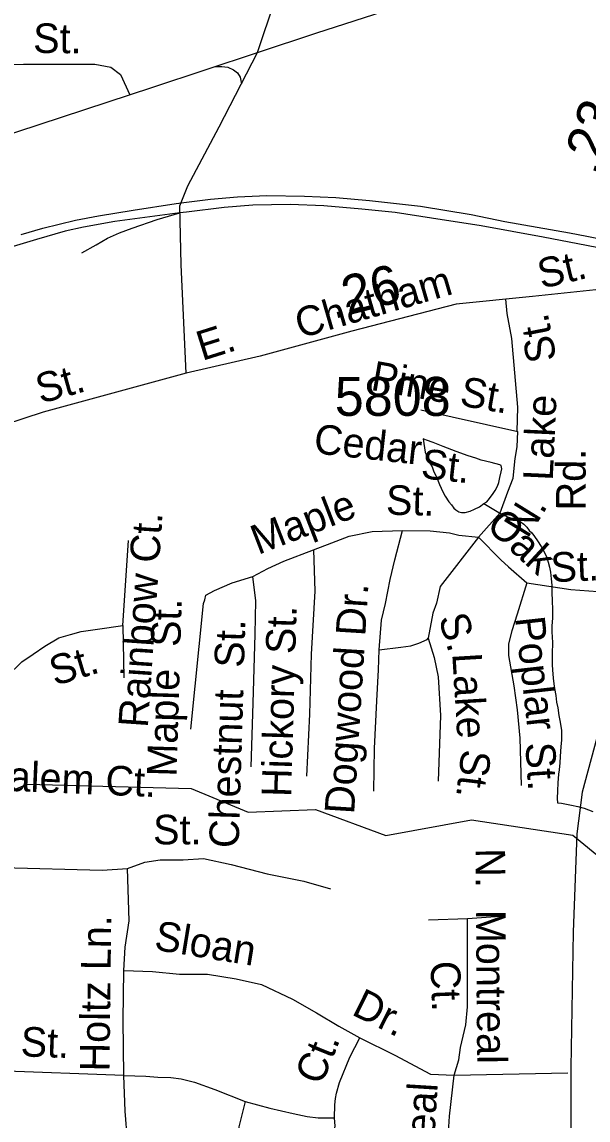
# Model space of a CAD drawing. Extents: x 2001466 to 2224147, y 644118 to 847247.
# Drawn here: x 2068152 to 2069969, y 740590 to 744113 of the extents above; entities that cross this region are included whole.
import ezdxf

# ---------------------------------------------------------------- set-up
doc = ezdxf.new("R2010")
doc.units = 0
for name, color, linetype in [('Exist Hydrographic Misc Water Feature', 7, 'Continuous'), ('Exist Railroad Mainline', 7, 'Continuous'), ('Exist Railroad Siding', 7, 'Continuous'), ('Exist Road Non-System Type 51', 7, 'Continuous'), ('Exist Road Non-System Type 51 Label', 7, 'Continuous'), ('Exist Road Secondary Mileage Hundredths English Label', 7, 'Continuous'), ('Exist Road Secondary Type 51 Attributed', 7, 'Continuous'), ('Exist Road Secondary Type 51 Label', 7, 'Continuous'), ('Exist Road Secondary Type 51 Number Label', 7, 'Continuous')]:
    doc.layers.add(name, color=color, linetype=linetype)

msp = doc.modelspace()

# ---------------------------------------------------------------- linework, layer by layer
at = {"layer": 'Exist Hydrographic Misc Water Feature'}
for points in [[(2069634.4, 742567.5), (2069644.2, 742573.3), (2069652.2, 742583.5), (2069664.3, 742599.5), (2069670.2, 742609.6), (2069678, 742623.3), (2069682.1, 742635.3), (2069686, 742651.3), (2069689.9, 742669.4), (2069692.2, 742679.6), (2069689.9, 742689.7), (2069686, 742691.5), (2069657.9, 742699.4), (2069626.2, 742707.5), (2069608.1, 742713.5), (2069583.9, 742721.2), (2069545.8, 742735.1), (2069503.7, 742751.2), (2069471.7, 742763.3), (2069450.2, 742771.1), (2069439.8, 742775.1), (2069442.2, 742760.9), (2069444.1, 742746.8), (2069445.9, 742733.1), (2069452.3, 742717.2), (2069459.9, 742699), (2069468.3, 742685.2), (2069474, 742669.3), (2069482, 742653.1), (2069492.5, 742629.2), (2069502.5, 742605.3), (2069510.3, 742591.2), (2069522.2, 742573.2), (2069530.4, 742563.4), (2069538.4, 742553.3), (2069544.3, 742547.5), (2069554.4, 742541.5), (2069562.4, 742539.5), (2069574.3, 742539.3), (2069590.3, 742543.4), (2069604.4, 742549.3), (2069620.2, 742557.5), (2069634.4, 742567.5)], [(2069634.4, 742567.5), (2069682.3, 742539.5), (2069710.6, 742525.5), (2069732.2, 742517.8), (2069750.4, 742509.7), (2069762.3, 742501.8), (2069772.6, 742491.8), (2069780.1, 742481.7), (2069788.1, 742473.6), (2069796.5, 742461.8), (2069806.4, 742447.7), (2069818.3, 742429.7), (2069824.4, 742417.8), (2069836.5, 742395.7), (2069844.7, 742363.6), (2069848.4, 742348.1), (2069850.7, 742325.8), (2069852.9, 742306), (2069852.7, 742282.1), (2069853.1, 742256), (2069854.8, 742227.8), (2069854.8, 742199.8), (2069852.9, 742175.8), (2069852.9, 742155.9), (2069855, 742121.9), (2069853.3, 742086.1), (2069853.1, 742069.9), (2069853.1, 742050), (2069855.2, 742033.9), (2069857.2, 742008), (2069859.3, 741989.8), (2069861.3, 741974.1), (2069865.4, 741952), (2069867.3, 741930.2), (2069871.4, 741912.1), (2069875.5, 741888), (2069879.4, 741865.9), (2069883.7, 741840.1), (2069883.5, 741823.9), (2069883.9, 741808.1), (2069881.9, 741788.1), (2069879.8, 741755.9), (2069877.8, 741735.9), (2069875.9, 741713.9), (2069873.9, 741700), (2069871.8, 741672), (2069870.2, 741646.2), (2069869.8, 741621.9), (2069870.2, 741608.1)], [(2068102.2, 741639.4), (2068169, 741667.3), (2068695, 741653.3), (2068877.9, 741577.4), (2069094, 741586.1), (2069320, 741502.8), (2069595, 741552.9), (2069920, 741503.6), (2070245, 741237.8), (2070387.7, 741159.2)], [(2069870.2, 741608.1), (2069883.7, 741606), (2069915.9, 741599.9), (2069936.2, 741596.1), (2069955.9, 741590.2), (2069984, 741580.3)]]:
    msp.add_lwpolyline(points, dxfattribs=at)
at = {"layer": 'Exist Railroad Mainline'}
msp.add_line((2068679.6, 743502.6), (2068658.1, 743500), dxfattribs=at)
for points in [[(2068148.7, 743430.5), (2068219.1, 743451), (2068323.6, 743476.9), (2068397.9, 743491.4), (2068508.3, 743509.1), (2068646.7, 743530.3), (2068688, 743535.4)], [(2068688, 743535.4), (2068757, 743544), (2068843.2, 743552.3), (2068937.3, 743556.3), (2069059.2, 743553.8), (2069159.2, 743549.8), (2069267, 743539.6), (2069430.6, 743522.2), (2069594, 743494.9), (2069701.6, 743472.7), (2069908.9, 743436.5), (2069964.5, 743425.6), (2070056.1, 743407.8)], [(2068658.1, 743500), (2068449.5, 743472.3), (2068349.2, 743454.4), (2068290.9, 743441.5), (2068198.4, 743415.4), (2068123.9, 743393)], [(2070052.6, 743378), (2070001.9, 743388.6), (2069963.4, 743395.9), (2069824.6, 743422.2), (2069625.3, 743458.3), (2069465.8, 743483.5), (2069350.2, 743501.9), (2069242.4, 743512.1), (2069120.6, 743522.6), (2069012.7, 743526.8), (2068892.6, 743525.2), (2068800.5, 743517.1), (2068679.6, 743502.6)]]:
    msp.add_lwpolyline(points, dxfattribs=at)
at = {"layer": 'Exist Railroad Siding'}
msp.add_lwpolyline([(2068343.5, 743372.5), (2068390, 743397.5), (2068426.4, 743418.8), (2068464.8, 743436), (2068505.1, 743451.2), (2068585.7, 743479.5), (2068658.1, 743500)], dxfattribs=at)
at = {"layer": 'Exist Road Non-System Type 51'}
for p, q in [((2069432, 742868.2), (2069743.4, 742798.7)), ((2068475.1, 742176.2), (2068493.9, 742448.8)), ((2068475.1, 742176.2), (2068478.9, 742008.9)), ((2069581.6, 741236.7), (2069702, 741245.3)), ((2069456.5, 741232.4), (2069581.6, 741236.7)), ((2068478.9, 740733.1), (2068065.4, 740748.1)), ((2069538.8, 740734), (2069903.4, 740741.6))]:
    msp.add_line(p, q, dxfattribs=at)
for points in [[(2068907.4, 744014.9), (2068963.5, 744181.2), (2069001, 744278.1), (2069019.8, 744412.5), (2069032.1, 744634.1), (2069072.4, 744816.8), (2069101.3, 744976.3), (2069116.6, 745096.6), (2069112.6, 745215), (2069082, 745496), (2069067.5, 745676.8), (2069050.6, 745901.4), (2069042.6, 745976.1), (2069034.2, 746072.9), (2069041.7, 746124.3), (2069055.7, 746163.5), (2069085.5, 746201.9), (2069119.2, 746235.5), (2069158.6, 746262.9)], [(2067137.8, 743892.4), (2067185.7, 743940.3), (2067223.3, 743964.3), (2067264.2, 743996.6), (2067308.7, 744017.7), (2067355, 744032.7), (2067401.1, 744039.8), (2067427.1, 744037.2), (2067479, 744034.2), (2067520.9, 744029.3), (2067564.8, 744029.4), (2067595.6, 744022.5), (2067657.2, 744008.8), (2067691.4, 743998.6), (2067758, 743986.5), (2067968.6, 743971.2), (2068156.8, 743978), (2068386.1, 743978), (2068437.4, 743967.7), (2068468.2, 743943.8), (2068498.3, 743879.3)], [(2068658, 743523.1), (2068683.8, 743587.5), (2068785.2, 743775.9), (2068907.4, 744014.9)], [(2068772.7, 743970.1), (2068793.8, 743970.4), (2068812.6, 743968), (2068830.6, 743959.8), (2068843.6, 743950), (2068852.6, 743936.1), (2068856, 743914.5)], [(2068679, 742986), (2068662.9, 743333.8), (2068658, 743523.1)], [(2069741.2, 742798.7), (2069743.4, 742876.6), (2069724.4, 743097.6), (2069709.7, 743177.6), (2069704.6, 743223.5)], [(2068679, 742986), (2068219.5, 742860.8), (2067973.3, 742780.3), (2067804.4, 742718.3), (2067711, 742673.2), (2067609.6, 742592.7), (2067429.4, 742378.5), (2067252.4, 742170.8), (2067102.7, 741994), (2066953.1, 741849.1), (2066798.6, 741736.4), (2066692.4, 741678.4), (2066563.7, 741657.5), (2066385, 741652.6), (2066079.3, 741640.1), (2065566, 741595.1), (2065127.4, 741569.7), (2064890.9, 741548.3)], [(2069617.1, 742459.7), (2069686.5, 742537.6), (2069711.8, 742605), (2069728.6, 742649.2), (2069734.9, 742712.3), (2069741.2, 742750.2), (2069743.4, 742798.7)], [(2069087.7, 742418.8), (2069146, 742441.3), (2069202.4, 742462.9), (2069275.7, 742478), (2069373.4, 742481.7)], [(2069298.2, 742098.2), (2069305.7, 742194.1), (2069318.9, 742246.7), (2069333.9, 742323.8), (2069349, 742387.7), (2069373.4, 742481.7)], [(2069373.4, 742481.7), (2069461.7, 742479.9), (2069523.7, 742474.2), (2069553.8, 742466.7), (2069617.1, 742459.7)], [(2069617.1, 742459.7), (2069493.7, 742301.2), (2069482.4, 742248.6), (2069471.1, 742216.6), (2069456.1, 742135.8)], [(2069617.1, 742459.7), (2069689.1, 742387.7), (2069713.6, 742365.2), (2069772.8, 742313.6)], [(2068892.3, 742334.1), (2068941.3, 742359.5), (2068991.8, 742382.6), (2069087.7, 742418.8)], [(2069087.7, 742418.8), (2069091.5, 742287.1), (2069080.2, 742084.1), (2069074.6, 741892.3), (2069065.2, 741693)], [(2068694.1, 741844), (2068734.1, 742247.6), (2068739.1, 742258.5), (2068742, 742274), (2068770.1, 742289), (2068826.5, 742313.5), (2068892.3, 742334.1)], [(2068887.8, 741723.3), (2068893.9, 741927.1), (2068900.5, 742149), (2068902.5, 742255.4), (2068892.3, 742334.1)], [(2069772.8, 742313.6), (2069741.2, 742212.5), (2069724.4, 742159.9), (2069713.9, 742117.8), (2069713.9, 742080.3), (2069730.7, 741983), (2069741.2, 741905.6), (2069749.7, 741815), (2069753.9, 741663.4)], [(2069772.8, 742313.6), (2069913.8, 742292.5), (2070058.3, 742281.5)], [(2068103.7, 742012.9), (2068151.9, 742059.6), (2068187.6, 742084.1), (2068225.1, 742110.4), (2068270.2, 742136.7), (2068307.8, 742148), (2068341.7, 742157.4), (2068394.3, 742164.9), (2068475.1, 742176.2)], [(2069298.2, 742098.2), (2069367.7, 742107.5), (2069399.7, 742110.8), (2069425.9, 742120.3), (2069452.2, 742131.7), (2069456.1, 742135.8)], [(2069456.1, 742135.8), (2069474.9, 742073.7), (2069488, 742011.7), (2069495.6, 741887.6), (2069488, 741677)], [(2069281.3, 741645), (2069283.2, 741782.3), (2069290.7, 741934.6), (2069296.3, 742034.2), (2069298.2, 742098.2)], [(2068490.1, 741396.8), (2068546.5, 741417.5), (2068595.4, 741425), (2068668.7, 741425), (2068734.4, 741428.8), (2068822.8, 741410), (2068939.3, 741379.9), (2069056.3, 741355.8), (2069141.8, 741332.1)], [(2068089.8, 741400.6), (2068409.3, 741391.2), (2068490.1, 741396.8)], [(2068478.9, 741069.7), (2068482.6, 741144.9), (2068495.7, 741229.3), (2068490.1, 741396.8)], [(2069538.8, 740734), (2069553.8, 740782.9), (2069559.4, 740822.4), (2069576.9, 740895.1), (2069582, 740953), (2069581.6, 741015), (2069581.6, 741102.2), (2069581.6, 741236.7)], [(2068478.9, 740733.1), (2068477, 740909.8), (2068478.9, 741069.7)], [(2068478.9, 741069.7), (2068570.9, 741065.9), (2068657.4, 741058.4), (2068747.6, 741058.4), (2068839.7, 741043.3), (2068920.5, 741024.5), (2069020.1, 740977.5), (2069097.1, 740934.3), (2069168.8, 740891.5), (2069236.3, 740853.8)], [(2069155.2, 740597.4), (2069156, 740638.9), (2069157.7, 740659.2), (2069161, 740675.6), (2069171, 740710), (2069204.4, 740792.1), (2069236.3, 740853.8)], [(2069236.3, 740853.8), (2069348.9, 740797.8), (2069463.6, 740737.4), (2069538.8, 740734)], [(2068478.9, 740733.1), (2068549.5, 740730.1), (2068587.4, 740727.4), (2068629.4, 740726.5), (2068663.3, 740721.8), (2068705.1, 740711), (2068770.6, 740687.6), (2068867.8, 740649.6)], [(2068497.6, 740368.3), (2068495.8, 740445.4), (2068490.1, 740524.4), (2068482.6, 740618.4), (2068478.9, 740733.1)], [(2069582, 740222.6), (2069565.1, 740260.2), (2069548.2, 740305.3), (2069531.3, 740358), (2069520, 740418.2), (2069516.2, 740482.1), (2069523.7, 740602.4), (2069538.8, 740734)], [(2068867.8, 740649.6), (2068848.1, 740568), (2068843, 740512.1), (2068845.6, 740446.1), (2068852.2, 740375.9), (2068856.8, 740305.8), (2068867.3, 740233.6), (2068879.9, 740163.4), (2068899.9, 740066.9), (2068918.1, 739980.6), (2068930.4, 739894.3), (2068942.6, 739806.1), (2068946.3, 739694), (2068943.7, 739566)], [(2068867.8, 740649.6), (2068947.6, 740627.9), (2069021.8, 740610.7), (2069066.8, 740601.3), (2069102.7, 740597.4), (2069155.2, 740597.4)], [(2069224.9, 740235.8), (2069198.6, 740299.7), (2069181.7, 740365.5), (2069159.2, 740427.6), (2069151.6, 740474.6), (2069147.9, 740512.2), (2069151.6, 740546), (2069156.9, 740570), (2069155.2, 740597.4)]]:
    msp.add_lwpolyline(points, dxfattribs=at)
at = {"layer": 'Exist Road Secondary Type 51 Attributed'}
for points in [[(2068907.4, 744014.9), (2069098.1, 744077.7), (2069613.8, 744244.4), (2069975.1, 744359.1), (2070146.6, 744415.4)], [(2064906.2, 743056.7), (2065092.1, 743035.8), (2065248.2, 743016.5), (2065447.7, 743016.5), (2065627.9, 743027.8), (2065829.1, 743053.5), (2065982.7, 743076.5), (2066166.2, 743123.2), (2066473.5, 743218.2), (2066751.9, 743303.5), (2067094.7, 743421.5), (2067563.8, 743574.5), (2067814.8, 743650.1), (2068135, 743760.9), (2068571.9, 743903.4), (2068907.4, 744014.9)], [(2070054.8, 743260.2), (2069790.1, 743232), (2069545.5, 743207.8), (2069210.8, 743120.9), (2068916.3, 743040.8), (2068679, 742986)], [(2070054.8, 743260.2), (2070050, 743100.3), (2070051.6, 742690.5), (2070059.6, 742200.2), (2070058, 742063.3), (2070037.1, 741937.7), (2069996.9, 741816.1), (2069950.2, 741642.2), (2069932.5, 741508.5), (2069921.3, 741192.1), (2069913.2, 740758.9), (2069913.2, 740159), (2069916.4, 739798.3), (2069926.1, 739454.5), (2069916.4, 739000.4), (2069924.5, 738538.2), (2069934.1, 737972.2), (2069949.9, 737420)]]:
    msp.add_lwpolyline(points, dxfattribs=at)

# ---------------------------------------------------------------- texts
at = {"layer": 'Exist Road Non-System Type 51 Label'}
for s, rotation, p in [(' St.', 359.3805, (2068152.1, 744014.1)), (' St.', 100.947, (2069875, 742995.4)), ('Pine St.', 350.1094, (2069268.4, 742932.6)), (' St.', 15.5679, (2068177.5, 742878.1)), ('Lake', 87.3583, (2069855.3, 742639.8)), ('Cedar', 353.7258, (2069085.7, 742729.6)), (' St.', 353.7258, (2069394.9, 742653.6)), (' St.', 358.7802, (2069284.3, 742532.9)), ('Maple', 21.1713, (2068909.5, 742402.5)), ('N. ', 58.2905, (2069774.4, 742452.8)), ('Rainbow Ct.', 86.0567, (2068555.6, 741846.9)), ('Oak', 317.2768, (2069637.8, 742491.7)), (' St.', 2.2322, (2069815, 742314.2)), ('Dogwood Dr.', 86.4198, (2069217.8, 741569.8)), ('Maple  St.', 88.3111, (2068647.8, 741690.6)), ('Hickory St.', 88.3161, (2069015.6, 741625.4)), ('S. ', 286.8499, (2069487.9, 742200.5)), ('Poplar', 276.3374, (2069734.5, 742201.3)), ('Chestnut  St.', 88.3161, (2068847.3, 741461.4)), (' St.', 16.7078, (2068223, 741972)), ('Lake', 273.4665, (2069532.8, 742086.2)), (' St.', 263.0834, (2069568, 741816.9)), (' St.', 273.5747, (2069765.3, 741834.5)), ('Salem Ct.', 357.5591, (2068023.1, 741649.9)), ('N.  Montreal', 270.4512, (2069607.6, 741461.6)), ('Holtz Ln.', 89.3264, (2068432.6, 740745.3)), ('Sloan', 350.7224, (2068573.2, 741136.7)), ('Ct.', 272.1216, (2069462.9, 741098.8)), ('Dr.', 333.5597, (2069206.3, 740930)), (' St.', 357.9163, (2068111.2, 740795.7)), ('Ct.', 67.8942, (2069113.1, 740698.1)), ('S.  Montreal', 86.4255, (2069443.9, 740023.3))]:
    msp.add_text(s, height=95, rotation=rotation, dxfattribs=at).set_placement(p)
msp.add_text(' St.', height=95, dxfattribs=at).set_placement((2068537.4, 741474.2))
at = {"layer": 'Exist Road Secondary Mileage Hundredths English Label'}
for s, rotation, p in [('.23', 72.5862, (2069999.5, 743616.3)), ('.26', 14.5792, (2069152, 743159.3))]:
    msp.add_text(s, height=125, rotation=rotation, dxfattribs=at).set_placement(p)
at = {"layer": 'Exist Road Secondary Type 51 Label'}
for s, rotation, p in [(' St.', 13.2984, (2069785.2, 743248.4)), ('Chatham', 16.2467, (2069044.9, 743096.8)), ('E. ', 17.4344, (2068730.2, 743025)), ('Rd.', 89.902, (2069961, 742545.6))]:
    msp.add_text(s, height=95, rotation=rotation, dxfattribs=at).set_placement(p)
at = {"layer": 'Exist Road Secondary Type 51 Number Label'}
msp.add_text('5808', height=125, dxfattribs=at).set_placement((2069155.9, 742849.1))

doc.saveas('drawing.dxf')
